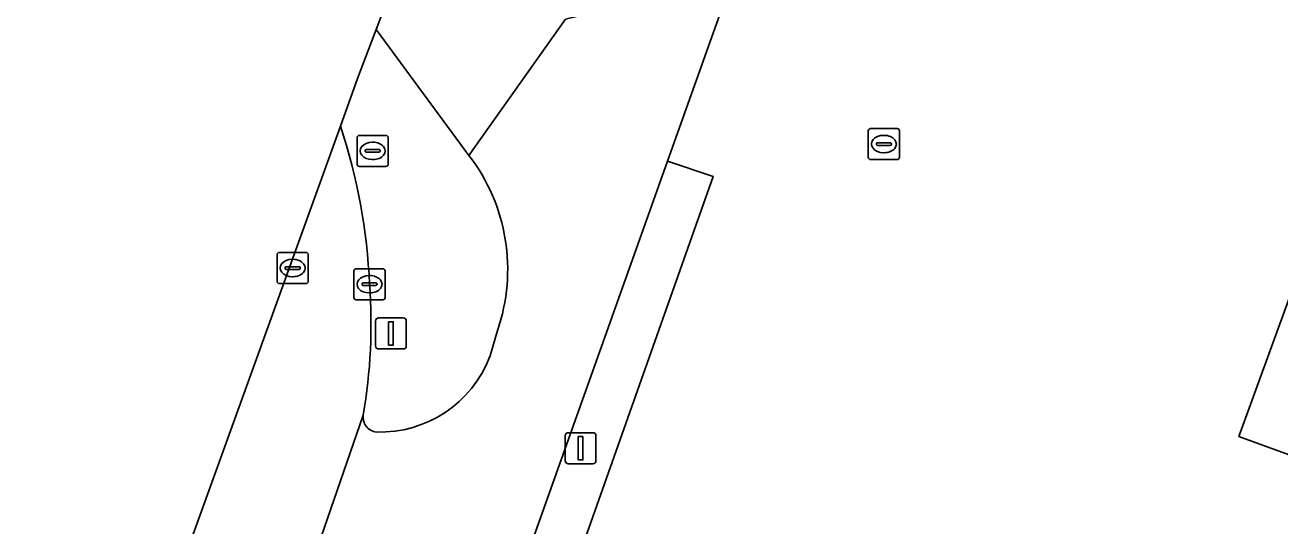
# Model space of a CAD drawing. Extents: x 156661 to 157576, y 383570 to 384425.
# Drawn here: x 156816.87 to 156857.21, y 384301.61 to 384317.72 of the extents above; entities that cross this region are included whole.
import ezdxf

# ---------------------------------------------------------------- set-up
doc = ezdxf.new("R2010")
doc.units = 0
for name, color, linetype in [('IMGEO_Fietspad_gesloten', 7, 'Continuous'), ('IMGEO_Fietspad_open', 7, 'Continuous'), ('IMGEO_Groenvoorziening', 7, 'Continuous'), ('IMGEO_Haag', 7, 'Continuous'), ('IMGEO_Kolk', 7, 'Continuous'), ('IMGEO_Lichtmast', 7, 'Continuous'), ('IMGEO_Pand', 7, 'Continuous'), ('IMGEO_Rijbaan_lokaal_gesloten', 7, 'Continuous'), ('IMGEO_Rioolput', 7, 'Continuous'), ('IMGEO_Voetpad_open', 7, 'Continuous')]:
    doc.layers.add(name, color=color, linetype=linetype)

msp = doc.modelspace()

# ---------------------------------------------------------------- linework, layer by layer
at = {"layer": 'IMGEO_Fietspad_gesloten'}
msp.add_lwpolyline([(156829.644, 384321.55), (156828.151, 384317.576), (156831.138, 384313.528), (156834.244, 384317.91)], dxfattribs=at)
at = {"layer": 'IMGEO_Fietspad_open'}
for points in [[(156833.163, 384301.083), (156837.527, 384313.347), (156865.122, 384390.789), (156861.792, 384391.994), (156835.738, 384318.862)], [(156834.946, 384318.087), (156834.244, 384317.91), (156831.138, 384313.528)], [(156832.052, 384307.888), (156831.807, 384307.051)], [(156827.742, 384305.174), (156826.279, 384300.942)]]:
    msp.add_lwpolyline(points, dxfattribs=at)
for centre, radius, start, end in [((156826.358, 384309.859), 6.026, 340.9046, 37.5056), ((156828.275, 384308.406), 3.783, 268.3105, 339.0188), ((156828.219, 384305.103), 0.482, 171.5438, 263.3211)]:
    msp.add_arc(centre, radius, start, end, dxfattribs=at)
at = {"layer": 'IMGEO_Groenvoorziening'}
for points in [[(156865.122, 384390.789), (156837.527, 384313.347), (156838.99, 384312.851), (156833.811, 384298.198), (156840.64, 384289.505), (156842.92, 384291.312), (156846.616, 384294.022), (156852.753, 384298.627), (156876.187, 384267.345), (156877.608, 384268.578), (156874.981, 384271.762), (156881.088, 384277.119), (156880.566, 384277.726), (156916.164, 384308.614), (156919.449, 384304.847), (156920.779, 384306.033), (156933.486, 384317.366), (156931.893, 384319.271)], [(156831.138, 384313.528), (156828.151, 384317.576), (156827.559, 384316), (156827.007, 384314.468)], [(156831.807, 384307.051), (156832.052, 384307.888)]]:
    msp.add_lwpolyline(points, dxfattribs=at)
msp.add_lwpolyline([(156902.064, 384326.017), (156889.74, 384292.159), (156855.895, 384304.479), (156868.199, 384338.324)], close=True, dxfattribs=at)
for centre, radius, start, end in [((156808.956, 384308.519), 19.006, 2.602, 18.241), ((156826.358, 384309.859), 6.026, 340.9046, 37.5056), ((156810.613, 384308.097), 17.376, 350.3163, 4.2414), ((156828.275, 384308.406), 3.783, 268.3105, 339.0188), ((156828.219, 384305.103), 0.482, 171.5438, 263.3211)]:
    msp.add_arc(centre, radius, start, end, dxfattribs=at)
at = {"layer": 'IMGEO_Haag'}
for points in [[(156828.151, 384317.576), (156827.559, 384316), (156827.007, 384314.468)], [(156831.138, 384313.528), (156828.151, 384317.576)], [(156831.807, 384307.051), (156832.052, 384307.888)]]:
    msp.add_lwpolyline(points, dxfattribs=at)
for centre, radius, start, end in [((156808.956, 384308.519), 19.006, 2.602, 18.241), ((156826.358, 384309.859), 6.026, 340.9046, 37.5056), ((156810.613, 384308.097), 17.376, 350.3163, 4.2414), ((156828.275, 384308.406), 3.783, 268.3105, 339.0188), ((156828.219, 384305.103), 0.482, 171.5438, 263.3211)]:
    msp.add_arc(centre, radius, start, end, dxfattribs=at)
at = {"layer": 'IMGEO_Kolk'}
for p, q in [((156827.441, 384308.956), (156827.441, 384309.808)), ((156827.516, 384309.882), (156828.368, 384309.882)), ((156828.442, 384309.808), (156828.442, 384308.956)), ((156827.743, 384309.425), (156828.141, 384309.425)), ((156827.929, 384309.662), (156827.954, 384309.662)), ((156827.7, 384309.376), (156827.7, 384309.388)), ((156828.138, 384309.339), (156827.74, 384309.339)), ((156827.952, 384309.102), (156827.927, 384309.102)), ((156828.184, 384309.388), (156828.184, 384309.376)), ((156828.368, 384308.882), (156827.516, 384308.882))]:
    msp.add_line(p, q, dxfattribs=at)
for points in [[(156827.441, 384308.956), (156827.441, 384309.808)], [(156827.516, 384309.882), (156828.368, 384309.882)], [(156828.442, 384309.808), (156828.442, 384308.956)], [(156828.368, 384308.882), (156827.516, 384308.882)]]:
    msp.add_lwpolyline(points, dxfattribs=at)
for centre, radius, start, end in [((156827.518, 384309.806), 0.0765, 91.552, 178.448), ((156827.518, 384309.806), 0.0765, 91.552, 178.448), ((156828.366, 384309.806), 0.0765, 1.552, 88.448), ((156828.366, 384309.806), 0.0765, 1.552, 88.448), ((156827.74, 384309.385), 0.0403, 85.8775, 175.7526), ((156828.145, 384309.387), 0.0386, 1.7309, 96.639), ((156827.737, 384309.375), 0.0366, 178.938, 274.7102), ((156828.141, 384309.382), 0.043, 264.8664, 352.4533), ((156827.518, 384308.958), 0.0765, 181.552, 268.448), ((156827.518, 384308.958), 0.0765, 181.552, 268.448), ((156828.366, 384308.958), 0.0765, 271.552, 358.448), ((156828.366, 384308.958), 0.0765, 271.552, 358.448)]:
    msp.add_arc(centre, radius, start, end, dxfattribs=at)
for centre, major_axis, ratio, start_param, end_param in [((156827.928, 384309.382), (-0.387, 0.002), 0.722429, 4.712389, 7.853982), ((156827.953, 384309.382), (-0.39, 0.002), 0.717154, 1.570796, 4.712389)]:
    msp.add_ellipse(centre, major_axis=major_axis, ratio=ratio, start_param=start_param, end_param=end_param, dxfattribs=at)
at = {"layer": 'IMGEO_Lichtmast'}
for p, q in [((156828.134, 384307.399), (156828.134, 384308.199)), ((156828.134, 384308.199), (156828.134, 384307.399)), ((156828.234, 384308.299), (156829.024, 384308.299)), ((156829.024, 384308.299), (156828.234, 384308.299)), ((156829.124, 384308.199), (156829.124, 384307.399)), ((156829.124, 384307.399), (156829.124, 384308.199)), ((156829.024, 384307.299), (156828.234, 384307.299)), ((156828.234, 384307.299), (156829.024, 384307.299)), ((156834.331, 384304.604), (156835.121, 384304.604)), ((156835.121, 384304.604), (156834.331, 384304.604)), ((156834.231, 384303.704), (156834.231, 384304.504)), ((156834.231, 384304.504), (156834.231, 384303.704)), ((156835.221, 384304.504), (156835.221, 384303.704)), ((156835.221, 384303.704), (156835.221, 384304.504)), ((156835.121, 384303.604), (156834.331, 384303.604)), ((156834.331, 384303.604), (156835.121, 384303.604))]:
    msp.add_line(p, q, dxfattribs=at)
for points in [[(156828.554, 384308.174), (156828.704, 384308.174), (156828.704, 384307.424), (156828.554, 384307.424), (156828.554, 384308.174)], [(156834.651, 384304.479), (156834.801, 384304.479), (156834.801, 384303.729), (156834.651, 384303.729), (156834.651, 384304.479)]]:
    msp.add_lwpolyline(points, dxfattribs=at)
for centre, start, end in [((156828.234, 384308.199), 90, 180), ((156828.234, 384308.199), 90, 180), ((156829.024, 384308.199), 0, 90), ((156829.024, 384308.199), 360, 90), ((156828.234, 384307.399), 180, 270), ((156828.234, 384307.399), 180, 270), ((156829.024, 384307.399), 270, 0), ((156829.024, 384307.399), 270, 0), ((156834.331, 384304.504), 90, 180), ((156834.331, 384304.504), 90, 180), ((156835.121, 384304.504), 0, 90), ((156835.121, 384304.504), 360, 90), ((156834.331, 384303.704), 180, 270), ((156834.331, 384303.704), 180, 270), ((156835.121, 384303.704), 270, 0), ((156835.121, 384303.704), 270, 0)]:
    msp.add_arc(centre, 0.1, start, end, dxfattribs=at)
at = {"layer": 'IMGEO_Pand'}
msp.add_lwpolyline([(156902.064, 384326.017), (156868.199, 384338.324), (156855.895, 384304.479), (156889.74, 384292.159)], close=True, dxfattribs=at)
at = {"layer": 'IMGEO_Rijbaan_lokaal_gesloten'}
for points in [[(156827.007, 384314.468), (156816.868, 384286.362)], [(156816.868, 384286.362), (156820.538, 384285.07), (156821.409, 384287.513), (156821.655, 384288.203), (156822.681, 384290.975), (156822.782, 384291.255), (156826.279, 384300.942), (156827.742, 384305.174)]]:
    msp.add_lwpolyline(points, dxfattribs=at)
for centre, radius, start, end in [((156808.956, 384308.519), 19.006, 2.602, 18.241), ((156810.613, 384308.097), 17.376, 350.3163, 4.2414)]:
    msp.add_arc(centre, radius, start, end, dxfattribs=at)
at = {"layer": 'IMGEO_Rioolput'}
for p, q in [((156843.978, 384313.467), (156843.978, 384314.319)), ((156844.053, 384314.393), (156844.905, 384314.393)), ((156844.979, 384314.319), (156844.979, 384313.467)), ((156827.542, 384313.246), (156827.542, 384314.098)), ((156827.617, 384314.172), (156828.469, 384314.172)), ((156828.03, 384313.952), (156828.055, 384313.952)), ((156828.543, 384314.098), (156828.543, 384313.246)), ((156844.237, 384313.887), (156844.237, 384313.899)), ((156844.675, 384313.85), (156844.277, 384313.85)), ((156844.28, 384313.936), (156844.678, 384313.936)), ((156844.466, 384314.173), (156844.491, 384314.173)), ((156844.721, 384313.899), (156844.721, 384313.887)), ((156827.801, 384313.666), (156827.801, 384313.678)), ((156828.239, 384313.629), (156827.841, 384313.629)), ((156827.844, 384313.715), (156828.242, 384313.715)), ((156828.285, 384313.678), (156828.285, 384313.666)), ((156844.489, 384313.613), (156844.464, 384313.613)), ((156828.469, 384313.172), (156827.617, 384313.172)), ((156828.053, 384313.392), (156828.028, 384313.392)), ((156844.905, 384313.393), (156844.053, 384313.393)), ((156824.97, 384309.478), (156824.97, 384310.33)), ((156825.045, 384310.404), (156825.897, 384310.404)), ((156825.971, 384310.33), (156825.971, 384309.478)), ((156825.229, 384309.898), (156825.229, 384309.91)), ((156825.667, 384309.861), (156825.269, 384309.861)), ((156825.272, 384309.947), (156825.67, 384309.947)), ((156825.458, 384310.184), (156825.483, 384310.184)), ((156825.713, 384309.91), (156825.713, 384309.898)), ((156825.897, 384309.404), (156825.045, 384309.404)), ((156825.481, 384309.624), (156825.456, 384309.624))]:
    msp.add_line(p, q, dxfattribs=at)
for points in [[(156843.978, 384313.467), (156843.978, 384314.319)], [(156844.053, 384314.393), (156844.905, 384314.393)], [(156844.979, 384314.319), (156844.979, 384313.467)], [(156827.542, 384313.246), (156827.542, 384314.098)], [(156827.617, 384314.172), (156828.469, 384314.172)], [(156828.543, 384314.098), (156828.543, 384313.246)], [(156828.469, 384313.172), (156827.617, 384313.172)], [(156844.905, 384313.393), (156844.053, 384313.393)], [(156824.97, 384309.478), (156824.97, 384310.33)], [(156825.045, 384310.404), (156825.897, 384310.404)], [(156825.971, 384310.33), (156825.971, 384309.478)], [(156825.897, 384309.404), (156825.045, 384309.404)]]:
    msp.add_lwpolyline(points, dxfattribs=at)
for centre, radius, start, end in [((156844.055, 384314.317), 0.0765, 91.552, 178.448), ((156844.055, 384314.317), 0.0765, 91.552, 178.448), ((156844.903, 384314.317), 0.0765, 1.552, 88.448), ((156844.903, 384314.317), 0.0765, 1.552, 88.448), ((156827.619, 384314.096), 0.0765, 91.552, 178.448), ((156827.619, 384314.096), 0.0765, 91.552, 178.448), ((156828.467, 384314.096), 0.0765, 1.552, 88.448), ((156828.467, 384314.096), 0.0765, 1.552, 88.448), ((156844.277, 384313.896), 0.0403, 85.8775, 175.7526), ((156844.274, 384313.886), 0.0366, 178.938, 274.7102), ((156844.678, 384313.893), 0.043, 264.8664, 352.4533), ((156844.682, 384313.898), 0.0386, 1.7309, 96.639), ((156827.841, 384313.675), 0.0403, 85.8775, 175.7526), ((156827.838, 384313.665), 0.0366, 178.938, 274.7102), ((156828.242, 384313.672), 0.043, 264.8664, 352.4533), ((156828.246, 384313.677), 0.0386, 1.7309, 96.639), ((156844.055, 384313.469), 0.0765, 181.552, 268.448), ((156844.055, 384313.469), 0.0765, 181.552, 268.448), ((156844.903, 384313.469), 0.0765, 271.552, 358.448), ((156844.903, 384313.469), 0.0765, 271.552, 358.448), ((156827.619, 384313.248), 0.0765, 181.552, 268.448), ((156827.619, 384313.248), 0.0765, 181.552, 268.448), ((156828.467, 384313.248), 0.0765, 271.552, 358.448), ((156828.467, 384313.248), 0.0765, 271.552, 358.448), ((156825.047, 384310.328), 0.0765, 91.552, 178.448), ((156825.047, 384310.328), 0.0765, 91.552, 178.448), ((156825.895, 384310.328), 0.0765, 1.552, 88.448), ((156825.895, 384310.328), 0.0765, 1.552, 88.448), ((156825.269, 384309.907), 0.0403, 85.8775, 175.7526), ((156825.266, 384309.897), 0.0366, 178.938, 274.7102), ((156825.67, 384309.904), 0.043, 264.8664, 352.4533), ((156825.674, 384309.909), 0.0386, 1.7309, 96.639), ((156825.047, 384309.48), 0.0765, 181.552, 268.448), ((156825.047, 384309.48), 0.0765, 181.552, 268.448), ((156825.895, 384309.48), 0.0765, 271.552, 358.448), ((156825.895, 384309.48), 0.0765, 271.552, 358.448)]:
    msp.add_arc(centre, radius, start, end, dxfattribs=at)
for centre, major_axis, ratio, start_param, end_param in [((156828.029, 384313.672), (-0.387, 0.002), 0.722429, 4.712389, 7.853982), ((156828.054, 384313.672), (-0.39, 0.002), 0.717154, 1.570796, 4.712389), ((156844.465, 384313.893), (-0.387, 0.002), 0.722429, 4.712389, 7.853982), ((156844.49, 384313.893), (-0.39, 0.002), 0.717154, 1.570796, 4.712389), ((156825.457, 384309.904), (-0.387, 0.002), 0.722429, 4.712389, 7.853982), ((156825.482, 384309.904), (-0.39, 0.002), 0.717154, 1.570796, 4.712389)]:
    msp.add_ellipse(centre, major_axis=major_axis, ratio=ratio, start_param=start_param, end_param=end_param, dxfattribs=at)
at = {"layer": 'IMGEO_Voetpad_open'}
msp.add_lwpolyline([(156833.811, 384298.198), (156838.99, 384312.851), (156837.527, 384313.347), (156833.163, 384301.083)], dxfattribs=at)

doc.saveas('drawing.dxf')
